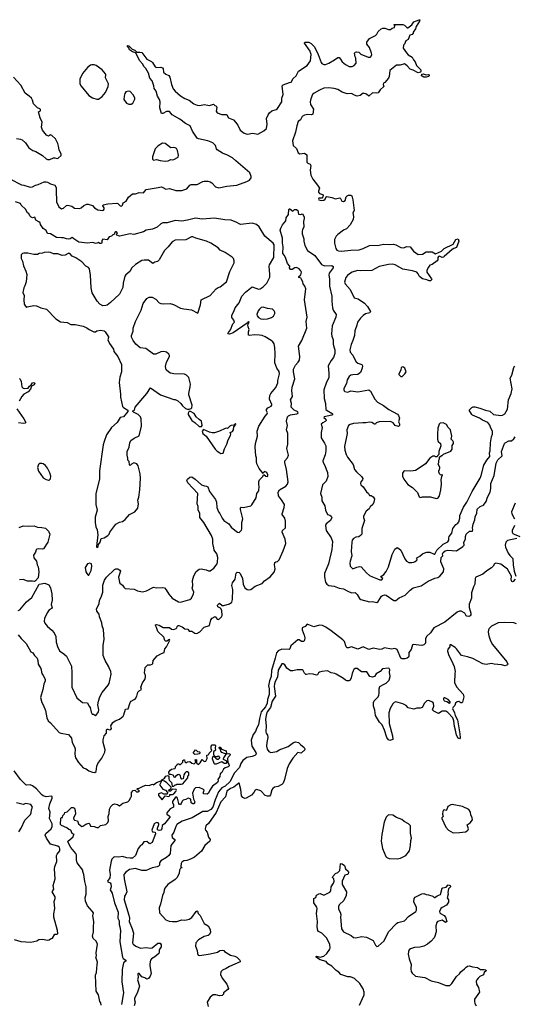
# Model space of a CAD drawing. Extents: x 2220520 to 2384350, y 721165 to 893491.
# Tile 266 of 315: x 2311589 to 2318411, y 828785 to 842357. Entities that reach past the tile are written whole.
import ezdxf

# ---------------------------------------------------------------- set-up
doc = ezdxf.new("R2010")
doc.units = 0

msp = doc.modelspace()

# ---------------------------------------------------------------- linework, layer by layer
at = {"layer": '0CON20XD'}
for points in [[(2311455, 840162), (2311615, 840079), (2311645, 840078), (2311735, 840049), (2311765, 840053), (2311805, 840078), (2311845, 840087), (2311925, 840120), (2311955, 840123), (2311975, 840119), (2312014, 840094), (2312075, 840074), (2312094, 840045), (2312094, 840005), (2312095, 839845), (2312129, 839779), (2312165, 839751), (2312193, 839757), (2312234, 839795), (2312255, 839802), (2312307, 839787), (2312345, 839759), (2312414, 839754), (2312435, 839762), (2312475, 839796), (2312515, 839814), (2312535, 839816), (2312595, 839798), (2312622, 839765), (2312665, 839735), (2312733, 839727), (2312747, 839733), (2312755, 839745), (2312752, 839762), (2312735, 839790), (2312740, 839805), (2312805, 839821), (2312928, 839828), (2312945, 839824), (2312975, 839792), (2312995, 839788), (2313005, 839800), (2313015, 839834), (2313056, 839855), (2313091, 839909), (2313145, 839956), (2313185, 839957), (2313235, 839973), (2313295, 839972), (2313335, 840016), (2313497, 840045), (2313545, 840052), (2313565, 840046), (2313605, 840019), (2313655, 840031), (2313745, 840004), (2313825, 840001), (2313895, 840025), (2313935, 840074), (2313953, 840087), (2314035, 840087), (2314115, 840125), (2314135, 840130), (2314185, 840132), (2314215, 840122), (2314238, 840108), (2314289, 840055), (2314335, 840038), (2314445, 840064), (2314585, 840078), (2314724, 840126), (2314758, 840145), (2314780, 840175), (2314783, 840197), (2314765, 840247), (2314570, 840410), (2314526, 840455), (2314446, 840496), (2314418, 840505), (2314385, 840517), (2314315, 840561), (2314305, 840575), (2314291, 840625), (2314255, 840659), (2314185, 840686), (2314055, 840713), (2314035, 840724), (2313971, 840821), (2313939, 840895), (2313875, 840927), (2313798, 840988), (2313694, 841045), (2313655, 841093), (2313615, 841092), (2313565, 841062), (2313544, 841064), (2313522, 841142), (2313526, 841224), (2313518, 841255), (2313492, 841302), (2313471, 841371), (2313445, 841410), (2313441, 841445), (2313416, 841515), (2313383, 841553), (2313365, 841620), (2313328, 841682), (2313305, 841707), (2313285, 841747), (2313240, 841795), (2313190, 841900), (2313144, 841914), (2313105, 841942), (2313095, 841970), (2313072, 841995), (2313075, 842000), (2313095, 841997), (2313141, 841951), (2313175, 841937), (2313205, 841910), (2313245, 841911), (2313272, 841905), (2313342, 841815), (2313405, 841782), (2313422, 841765), (2313458, 841705), (2313475, 841698), (2313535, 841702), (2313560, 841695), (2313569, 841679), (2313573, 841633), (2313605, 841606), (2313645, 841586), (2313661, 841565), (2313681, 841465), (2313706, 841405), (2313732, 841372), (2313805, 841309), (2313865, 841271), (2313925, 841248), (2313989, 841199), (2314035, 841177), (2314075, 841174), (2314135, 841188), (2314185, 841178), (2314205, 841176), (2314263, 841193), (2314280, 841175), (2314299, 841169), (2314307, 841145), (2314298, 841095), (2314311, 841071), (2314375, 841049), (2314435, 841049), (2314444, 841044), (2314471, 841005), (2314536, 840976), (2314565, 840946), (2314598, 840905), (2314630, 840835), (2314685, 840791), (2314725, 840780), (2314805, 840791), (2314875, 840780), (2314955, 840824), (2314993, 840857), (2315002, 840915), (2314994, 840995), (2315015, 841044), (2315035, 841074), (2315065, 841102), (2315125, 841118), (2315145, 841132), (2315206, 841224), (2315206, 841275), (2315221, 841325), (2315207, 841445), (2315223, 841457), (2315311, 841489), (2315332, 841498), (2315363, 841547), (2315403, 841585), (2315435, 841648), (2315555, 841724), (2315599, 841791), (2315608, 841875), (2315601, 841905), (2315594, 841925), (2315518, 842035), (2315524, 842046), (2315575, 842046), (2315607, 842027), (2315653, 841985), (2315704, 841875), (2315746, 841765), (2315755, 841752), (2315785, 841738), (2315805, 841738), (2315852, 841758), (2315933, 841805), (2315975, 841836), (2315995, 841837), (2316016, 841815), (2316037, 841775), (2316081, 841741), (2316135, 841711), (2316175, 841710), (2316204, 841726), (2316230, 841760), (2316226, 841825), (2316217, 841847), (2316206, 841895), (2316219, 841911), (2316235, 841916), (2316265, 841911), (2316295, 841881), (2316395, 841842), (2316421, 841839), (2316434, 841846), (2316444, 841875), (2316442, 841895), (2316413, 841973), (2316375, 842020), (2316377, 842045), (2316415, 842100), (2316495, 842138), (2316513, 842157), (2316534, 842196), (2316575, 842232), (2316598, 842242), (2316625, 842242), (2316674, 842224), (2316705, 842223), (2316728, 842242), (2316760, 842250), (2316762, 842272), (2316750, 842285), (2316755, 842290), (2316875, 842289), (2316895, 842280), (2316933, 842243), (2316943, 842243), (2316996, 842284), (2317025, 842326), (2317097, 842357), (2317110, 842355), (2317103, 842335), (2317058, 842265), (2317048, 842232), (2317018, 842185), (2317017, 842173), (2317000, 842155), (2316972, 842145), (2316948, 842085), (2316914, 842066), (2316895, 842020), (2316883, 842007), (2316878, 841965), (2316925, 841898)], [(2316925, 841898), (2316945, 841873), (2317001, 841841), (2317019, 841805), (2317044, 841775), (2317063, 841725), (2317120, 841665), (2317123, 841647), (2317116, 841634), (2317085, 841624), (2317015, 841663), (2316975, 841673), (2316935, 841723), (2316895, 841747), (2316835, 841732), (2316785, 841732), (2316692, 841658), (2316687, 841575), (2316678, 841552), (2316625, 841492), (2316607, 841483), (2316600, 841465), (2316612, 841435), (2316562, 841388), (2316532, 841348), (2316515, 841342), (2316455, 841350), (2316405, 841303), (2316371, 841331), (2316325, 841344), (2316285, 841314), (2316245, 841302), (2316205, 841316), (2316165, 841340), (2316105, 841334), (2316035, 841356), (2315975, 841397), (2315925, 841410), (2315855, 841418), (2315786, 841414), (2315725, 841387), (2315651, 841345), (2315628, 841325), (2315605, 841265), (2315597, 841225), (2315599, 841189), (2315643, 841125), (2315634, 841055), (2315615, 841047), (2315565, 841052), (2315515, 841043), (2315487, 841023), (2315462, 840978), (2315432, 840955), (2315412, 840895), (2315395, 840805), (2315351, 840685), (2315362, 840625), (2315405, 840583), (2315432, 840522), (2315455, 840510), (2315515, 840517), (2315548, 840495), (2315550, 840395), (2315565, 840378), (2315594, 840364), (2315604, 840345), (2315596, 840285), (2315604, 840215), (2315630, 840160), (2315698, 840078), (2315722, 840035), (2315710, 839995), (2315712, 839978), (2315725, 839961), (2315766, 839946), (2315773, 839935), (2315771, 839915), (2315755, 839896), (2315713, 839895), (2315710, 839885), (2315717, 839875), (2315745, 839864), (2315785, 839868), (2315802, 839885), (2315814, 839916), (2315825, 839920), (2315895, 839906), (2315945, 839887), (2316005, 839901), (2316015, 839893), (2316034, 839854), (2316055, 839849), (2316076, 839865), (2316090, 839915), (2316105, 839930), (2316125, 839939), (2316155, 839937), (2316168, 839928), (2316186, 839875), (2316201, 839725), (2316186, 839694), (2316194, 839645), (2316189, 839605), (2316145, 839528), (2316095, 839472), (2316056, 839454), (2315975, 839397), (2315953, 839375), (2315929, 839325), (2315930, 839275), (2315951, 839201), (2315965, 839182), (2315985, 839172), (2316026, 839166), (2316155, 839182), (2316273, 839187), (2316325, 839202), (2316415, 839243), (2316545, 839251), (2316606, 839264), (2316695, 839258), (2316745, 839262), (2316775, 839254), (2316845, 839218), (2316885, 839214), (2316925, 839229), (2316975, 839226), (2317019, 839165), (2317085, 839119), (2317145, 839124), (2317195, 839156), (2317215, 839159), (2317279, 839159), (2317325, 839130), (2317407, 839165), (2317445, 839204), (2317566, 839264), (2317604, 839326), (2317635, 839338), (2317646, 839305), (2317612, 839215), (2317578, 839205), (2317555, 839190), (2317445, 839092), (2317435, 839084), (2317415, 839080), (2317377, 839097), (2317365, 839094), (2317355, 839078), (2317356, 839045), (2317349, 839031), (2317277, 838983), (2317248, 838972), (2317226, 838945), (2317206, 838904), (2317204, 838875), (2317271, 838785), (2317273, 838775), (2317255, 838759), (2317235, 838758), (2317205, 838771), (2317145, 838784), (2317104, 838815), (2317086, 838856), (2317065, 838876), (2317005, 838894), (2316875, 838919), (2316768, 838978), (2316737, 838987), (2316675, 838984), (2316545, 838955), (2316445, 838902), (2316295, 838896), (2316248, 838902), (2316175, 838878), (2316137, 838853), (2316109, 838831), (2316089, 838805), (2316070, 838740), (2316076, 838715), (2316148, 838638), (2316204, 838525), (2316258, 838508), (2316345, 838450), (2316386, 838406), (2316426, 838334), (2316420, 838315), (2316358, 838302), (2316325, 838279), (2316291, 838245), (2316250, 838190), (2316240, 838145), (2316211, 838069), (2316206, 838005), (2316186, 837935), (2316160, 837880), (2316142, 837805), (2316145, 837775), (2316186, 837735), (2316200, 837690), (2316232, 837642), (2316255, 837622), (2316306, 837606), (2316318, 837585), (2316314, 837555), (2316288, 837495), (2316252, 837465), (2316184, 837464), (2316155, 837456), (2316135, 837439), (2316105, 837395), (2316096, 837344), (2316060, 837275), (2316058, 837255), (2316065, 837240), (2316075, 837232), (2316115, 837221), (2316155, 837240), (2316255, 837229), (2316405, 837254), (2316428, 837238), (2316486, 837125), (2316525, 837083), (2316605, 837038), (2316682, 836982), (2316798, 836918), (2316812, 836902), (2316826, 836864), (2316813, 836815), (2316827, 836785), (2316828, 836765), (2316812, 836748), (2316770, 836765), (2316742, 836802), (2316705, 836818), (2316545, 836816), (2316505, 836798), (2316496, 836784), (2316485, 836780), (2316444, 836804), (2316415, 836810), (2316365, 836799), (2316320, 836800), (2316195, 836790), (2316145, 836777), (2316126, 836764), (2316102, 836705), (2316106, 836655), (2316070, 836475), (2316074, 836425), (2316094, 836364), (2316109, 836329), (2316188, 836228), (2316206, 836156), (2316234, 836124), (2316305, 836061), (2316324, 836035), (2316319, 836015), (2316295, 835985), (2316289, 835965), (2316292, 835945), (2316325, 835919), (2316371, 835851), (2316402, 835825), (2316415, 835800), (2316435, 835798), (2316465, 835778), (2316482, 835752), (2316474, 835705), (2316459, 835675), (2316425, 835643), (2316407, 835613), (2316366, 835584), (2316330, 835515), (2316329, 835495), (2316346, 835455), (2316309, 835345), (2316307, 835293), (2316307, 835265), (2316291, 835245), (2316265, 835228), (2316225, 835223), (2316192, 835205), (2316177, 835185), (2316169, 835155), (2316163, 835025), (2316172, 834965), (2316147, 834895), (2316143, 834865), (2316147, 834825), (2316185, 834788), (2316237, 834813), (2316275, 834820), (2316300, 834815), (2316372, 834735), (2316415, 834698), (2316455, 834677), (2316525, 834652), (2316554, 834635), (2316583, 834635), (2316596, 834655), (2316572, 834675), (2316577, 834685), (2316612, 834708), (2316645, 834752), (2316675, 834817), (2316726, 834984), (2316765, 835061), (2316795, 835082), (2316820, 835070), (2316845, 835044), (2316903, 834925), (2316925, 834894), (2316955, 834874), (2316996, 834874), (2317025, 834878), (2317045, 834888), (2317068, 834905), (2317070, 834915), (2317062, 834925), (2317074, 834945), (2317107, 834963), (2317144, 834995), (2317175, 835009), (2317205, 835017), (2317245, 835017), (2317305, 834989), (2317315, 834992), (2317344, 835046), (2317431, 835129), (2317495, 835162), (2317506, 835185), (2317506, 835215), (2317514, 835235), (2317551, 835279), (2317561, 835345), (2317605, 835399), (2317633, 835417), (2317646, 835434), (2317659, 835485), (2317660, 835525), (2317711, 835639), (2317755, 835705), (2317830, 835855), (2317941, 836039), (2317955, 836075), (2317991, 836215), (2318031, 836285), (2318073, 836335), (2318070, 836385), (2318077, 836413), (2318082, 836525), (2318095, 836605), (2318110, 836645), (2318112, 836685), (2318087, 836727), (2318075, 836769), (2318046, 836806), (2317973, 836835), (2317931, 836865), (2317836, 836905), (2317824, 836915), (2317787, 836975), (2317825, 837013), (2317845, 837022), (2317865, 837022), (2317935, 837004), (2318015, 836973), (2318072, 836962), (2318125, 836916), (2318225, 836902), (2318248, 836905), (2318281, 836925), (2318315, 836990), (2318332, 837115), (2318366, 837205), (2318382, 837268), (2318356, 837415), (2318378, 837455), (2318406, 837564), (2318418, 837582)], [(2312655, 841261), (2312675, 841263), (2312725, 841299), (2312774, 841355), (2312811, 841435), (2312814, 841475), (2312773, 841555), (2312777, 841595), (2312771, 841611), (2312726, 841665), (2312645, 841726), (2312615, 841736), (2312584, 841736), (2312565, 841730), (2312524, 841696), (2312454, 841616), (2312420, 841535), (2312417, 841475), (2312435, 841440), (2312545, 841312), (2312595, 841278), (2312655, 841261)], [(2317195, 841564), (2317165, 841564), (2317138, 841578), (2317130, 841585), (2317134, 841606), (2317155, 841612), (2317195, 841597), (2317225, 841602), (2317235, 841598), (2317237, 841585), (2317228, 841575), (2317195, 841564)], [(2311975, 840430), (2312005, 840432), (2312057, 840453), (2312075, 840453), (2312105, 840442), (2312122, 840448), (2312160, 840485), (2312160, 840505), (2312133, 840565), (2312126, 840616), (2312115, 840650), (2312083, 840713), (2312032, 840762), (2312015, 840768), (2311985, 840752), (2311960, 840765), (2311903, 840833), (2311892, 840875), (2311898, 840945), (2311872, 841005), (2311850, 841085), (2311878, 841102), (2311878, 841118), (2311868, 841128), (2311835, 841140), (2311778, 841195), (2311765, 841250), (2311750, 841275), (2311721, 841305), (2311666, 841346), (2311605, 841456), (2311505, 841564)], [(2313095, 841191), (2313125, 841193), (2313148, 841205), (2313175, 841262), (2313175, 841280), (2313155, 841323), (2313112, 841365), (2313085, 841373), (2313055, 841362), (2313039, 841341), (2313028, 841305), (2313027, 841255), (2313060, 841205), (2313095, 841191)], [(2311545, 840720), (2311602, 840712), (2311623, 840703), (2311670, 840660), (2311715, 840593), (2311772, 840555), (2311811, 840541), (2311905, 840487), (2311955, 840440), (2311975, 840430)], [(2313595, 840409), (2313635, 840413), (2313672, 840428), (2313695, 840426), (2313715, 840432), (2313775, 840463), (2313781, 840491), (2313764, 840555), (2313750, 840580), (2313735, 840592), (2313715, 840596), (2313675, 840592), (2313595, 840651), (2313560, 840655), (2313500, 840620), (2313457, 840575), (2313422, 840465), (2313422, 840435), (2313435, 840423), (2313475, 840431), (2313525, 840414), (2313595, 840409)], [(2314846, 836345), (2314836, 836465), (2314842, 836515), (2314871, 836615), (2314866, 836685), (2314872, 836715), (2314886, 836755), (2314975, 836894), (2315001, 836925), (2315006, 836936), (2314994, 836965), (2314994, 836986), (2315012, 837005), (2315059, 837031), (2315067, 837043), (2315067, 837055), (2315036, 837125), (2315038, 837175), (2315051, 837205), (2315122, 837288), (2315148, 837352), (2315149, 837385), (2315173, 837475), (2315170, 837510), (2315136, 837555), (2315108, 837625), (2315112, 837755), (2315107, 837837), (2315097, 837887), (2315081, 837915), (2315059, 837935), (2314975, 837985), (2314933, 838003), (2314895, 838009), (2314825, 838012), (2314764, 838004), (2314747, 838007), (2314743, 838055), (2314752, 838085), (2314739, 838125), (2314737, 838153), (2314756, 838186), (2314745, 838198), (2314728, 838172), (2314535, 838041), (2314485, 838021), (2314460, 838025), (2314467, 838045), (2314497, 838083), (2314530, 838165), (2314552, 838188), (2314542, 838215), (2314515, 838250), (2314517, 838285), (2314544, 838335), (2314561, 838385), (2314614, 838456), (2314652, 838548), (2314705, 838602), (2314795, 838676), (2314885, 838644), (2314904, 838646), (2314945, 838673), (2314996, 838724), (2315037, 838807), (2315041, 838845), (2315030, 838960), (2315034, 838976), (2315095, 839078), (2315098, 839255), (2315086, 839276), (2314970, 839375), (2314892, 839502), (2314855, 839533), (2314795, 839553), (2314635, 839535), (2314615, 839541), (2314585, 839563), (2314505, 839594), (2314419, 839599), (2314275, 839620), (2314105, 839608), (2314015, 839623), (2313905, 839592), (2313825, 839580), (2313735, 839587), (2313625, 839557), (2313564, 839556), (2313536, 839544), (2313485, 839498), (2313422, 839468), (2313335, 839457), (2313295, 839432), (2313165, 839395), (2313114, 839404), (2312965, 839373), (2312930, 839385), (2312920, 839395), (2312936, 839415), (2312925, 839434), (2312915, 839435), (2312903, 839425), (2312892, 839398), (2312875, 839391), (2312856, 839374), (2312824, 839365), (2312795, 839323), (2312735, 839330), (2312720, 839315), (2312722, 839285), (2312716, 839274), (2312705, 839270), (2312695, 839270), (2312675, 839288), (2312645, 839272), (2312595, 839286), (2312525, 839278), (2312405, 839289), (2312337, 839337), (2312315, 839354), (2312285, 839335), (2312265, 839332), (2312233, 839335), (2312195, 839352), (2312165, 839349), (2312095, 839357), (2312015, 839406), (2311975, 839411), (2311953, 839453), (2311915, 839477), (2311878, 839535), (2311872, 839555), (2311855, 839572), (2311814, 839595), (2311800, 839635), (2311765, 839627), (2311748, 839635), (2311728, 839655), (2311716, 839686), (2311697, 839697), (2311670, 839745), (2311610, 839800), (2311600, 839825), (2311530, 839845)], [(2311569, 833879), (2311608, 833828), (2311680, 833760), (2311744, 833645), (2311770, 833630), (2311793, 833593), (2311828, 833555), (2311840, 833525), (2311846, 833475), (2311882, 833415), (2311893, 833343), (2311915, 833317), (2311941, 833265), (2311942, 833245), (2311923, 833197), (2311909, 833125), (2311876, 833015), (2311896, 832945), (2311912, 832915), (2311945, 832835), (2311963, 832733), (2311983, 832693), (2312015, 832665), (2312135, 832531), (2312155, 832522), (2312262, 832505), (2312304, 832455), (2312312, 832395), (2312345, 832336), (2312355, 832305), (2312349, 832235), (2312357, 832185), (2312400, 832120), (2312466, 832045), (2312505, 832032), (2312545, 832004), (2312595, 831987), (2312625, 831982), (2312642, 831995), (2312655, 832070), (2312667, 832103), (2312723, 832177), (2312765, 832260), (2312770, 832295), (2312742, 832395), (2312742, 832429), (2312754, 832485), (2312787, 832525), (2312786, 832564), (2312792, 832578), (2312805, 832580), (2312830, 832570), (2312846, 832574), (2312854, 832585), (2312847, 832625), (2312875, 832668), (2312905, 832694), (2312965, 832717), (2313015, 832758), (2313027, 832775), (2313047, 832853), (2313085, 832860), (2313113, 832947), (2313128, 832965), (2313170, 832985), (2313185, 833000), (2313203, 833035), (2313220, 833090), (2313235, 833107), (2313267, 833123), (2313262, 833155), (2313283, 833215), (2313316, 833264), (2313326, 833294), (2313326, 833316), (2313310, 833355), (2313322, 833428), (2313355, 833466), (2313395, 833466), (2313417, 833473), (2313426, 833485), (2313428, 833525), (2313485, 833588), (2313545, 833623), (2313580, 833635), (2313593, 833687), (2313616, 833714), (2313662, 833805), (2313655, 833812), (2313620, 833790), (2313600, 833790), (2313590, 833800), (2313575, 833846), (2313494, 833925), (2313477, 833977), (2313461, 834005), (2313463, 834017), (2313475, 834020), (2313515, 834012), (2313569, 833979), (2313655, 833978), (2313685, 833958), (2313705, 833952), (2313725, 833954), (2313748, 833965), (2313758, 833975), (2313762, 833995), (2313775, 834007), (2313785, 834007), (2313828, 833988), (2313865, 833962), (2313906, 833956), (2313925, 833928), (2313965, 833927), (2314005, 833900), (2314034, 833896), (2314075, 833918), (2314134, 833986), (2314205, 834008), (2314227, 834085), (2314245, 834110), (2314285, 834130), (2314315, 834092), (2314325, 834088), (2314345, 834100), (2314372, 834125), (2314380, 834145), (2314379, 834215), (2314357, 834247), (2314322, 834265), (2314318, 834285), (2314345, 834313), (2314384, 834284), (2314404, 834284), (2314485, 834304), (2314515, 834327), (2314526, 834365), (2314527, 834505), (2314516, 834556), (2314522, 834595), (2314563, 834645), (2314575, 834727), (2314590, 834740), (2314615, 834736), (2314629, 834725), (2314661, 834655), (2314673, 834575), (2314696, 834526), (2314725, 834504), (2314745, 834498), (2314775, 834501), (2314835, 834548), (2314935, 834584), (2314967, 834623), (2315043, 834677), (2315098, 834742), (2315112, 834788), (2315102, 834845), (2315107, 834873), (2315122, 834885), (2315145, 834889), (2315168, 834912), (2315225, 835035), (2315260, 835135), (2315252, 835195), (2315211, 835295), (2315216, 835315), (2315257, 835355), (2315257, 835445), (2315245, 835485), (2315211, 835535), (2315210, 835545), (2315238, 835632), (2315240, 835675), (2315201, 835741), (2315159, 835795), (2315152, 835845), (2315171, 835875), (2315261, 835929), (2315281, 835955), (2315290, 835985), (2315267, 836157), (2315246, 836255), (2315248, 836275), (2315282, 836318), (2315296, 836355), (2315274, 836445), (2315289, 836505), (2315289, 836605), (2315286, 836655), (2315269, 836705), (2315282, 836765), (2315267, 836825), (2315285, 836884), (2315295, 836898), (2315325, 836910), (2315412, 836925), (2315432, 836935), (2315425, 836950), (2315377, 836977), (2315344, 837005), (2315334, 837015), (2315339, 837065), (2315326, 837115), (2315353, 837165), (2315344, 837244), (2315348, 837292), (2315383, 837407), (2315364, 837505), (2315365, 837538), (2315391, 837595), (2315432, 837635), (2315450, 837665), (2315455, 837715), (2315434, 837855), (2315480, 837935), (2315550, 838105), (2315542, 838195), (2315556, 838255), (2315515, 838495), (2315535, 838645), (2315520, 838685), (2315500, 838715), (2315496, 838746), (2315477, 838775), (2315472, 838792), (2315440, 838805), (2315437, 838815), (2315468, 838842), (2315476, 838875), (2315468, 838895), (2315443, 838925), (2315405, 838941), (2315384, 838936), (2315345, 838912), (2315322, 838915), (2315309, 838935), (2315315, 838960), (2315281, 838995), (2315260, 839065), (2315242, 839105), (2315219, 839135), (2315225, 839225), (2315215, 839280), (2315213, 839345), (2315183, 839455), (2315191, 839485), (2315215, 839531), (2315260, 839585), (2315263, 839625), (2315297, 839673), (2315301, 839739), (2315305, 839748), (2315315, 839751), (2315355, 839720), (2315378, 839742), (2315405, 839742), (2315424, 839725), (2315435, 839678), (2315465, 839672), (2315485, 839682), (2315492, 839675), (2315513, 839633), (2315514, 839616), (2315504, 839575), (2315510, 839495), (2315490, 839465), (2315487, 839437), (2315484, 839405), (2315508, 839335), (2315508, 839305), (2315522, 839245), (2315559, 839175), (2315662, 839105), (2315751, 838981), (2315795, 838964), (2315895, 838968), (2315913, 838955), (2315913, 838935), (2315859, 838861), (2315852, 838835), (2315861, 838785), (2315860, 838685), (2315896, 838544), (2315894, 838475), (2315903, 838385), (2315914, 838354), (2315954, 838294), (2315950, 838255), (2315901, 838135), (2315889, 838025), (2315892, 837995), (2315911, 837945), (2315911, 837885), (2315926, 837834)], [(2312655, 835080), (2312670, 835095), (2312678, 835122), (2312699, 835155), (2312713, 835205), (2312755, 835217), (2312805, 835247), (2312822, 835265), (2312832, 835295), (2312915, 835402), (2312965, 835432), (2313005, 835440), (2313045, 835467), (2313105, 835537), (2313175, 835572), (2313220, 835625), (2313229, 835685), (2313218, 835735), (2313233, 835777), (2313244, 835875), (2313254, 836036), (2313249, 836095), (2313225, 836208), (2313205, 836236), (2313165, 836250), (2313131, 836229), (2313115, 836212), (2313102, 836222), (2313098, 836265), (2313082, 836285), (2313082, 836315), (2313071, 836355), (2313071, 836405), (2313098, 836465), (2313108, 836525), (2313122, 836555), (2313170, 836590), (2313235, 836623), (2313268, 836755), (2313266, 836855), (2313255, 836882), (2313222, 836915), (2313160, 836945), (2313150, 836955), (2313150, 836965), (2313173, 836977), (2313184, 837016), (2313343, 837205), (2313395, 837282), (2313530, 837185), (2313715, 837123), (2313735, 837122), (2313770, 837105), (2313813, 837065), (2313834, 837034), (2313875, 837000), (2313905, 836987), (2313925, 836987), (2313954, 836996), (2313965, 837008), (2313966, 837045), (2313921, 837185), (2313920, 837205), (2313942, 837295), (2313943, 837335), (2313920, 837425), (2313888, 837458), (2313860, 837470), (2313715, 837474), (2313669, 837485), (2313645, 837498), (2313611, 837531), (2313599, 837575), (2313612, 837635), (2313654, 837715), (2313655, 837730), (2313648, 837745), (2313615, 837772), (2313575, 837784), (2313535, 837777), (2313465, 837746), (2313435, 837746), (2313328, 837825), (2313252, 837835), (2313193, 837883), (2313154, 837935), (2313133, 837983), (2313130, 838005), (2313152, 838065), (2313154, 838105), (2313186, 838195), (2313266, 838354), (2313292, 838445), (2313342, 838515), (2313375, 838532), (2313415, 838532), (2313465, 838503), (2313515, 838456), (2313535, 838446), (2313575, 838441), (2313665, 838447), (2313712, 838432), (2313805, 838382), (2313855, 838370), (2313957, 838357), (2314045, 838312), (2314085, 838428), (2314094, 838496), (2314215, 838557), (2314298, 838645), (2314325, 838665), (2314355, 838676), (2314443, 838745), (2314486, 838885), (2314548, 839005), (2314548, 839035), (2314538, 839065), (2314520, 839085), (2314425, 839148), (2314355, 839182), (2314325, 839212), (2314225, 839277), (2314164, 839304), (2314020, 839345), (2313976, 839366), (2313958, 839365), (2313879, 839321), (2313734, 839316), (2313693, 839297), (2313636, 839225), (2313588, 839175), (2313511, 839045), (2313488, 839022), (2313455, 839014), (2313425, 838996), (2313365, 839041), (2313306, 839044), (2313274, 839036), (2313185, 838982), (2313135, 838938), (2313106, 838884), (2313055, 838842), (2313040, 838820), (2313017, 838725), (2313011, 838665), (2312967, 838573), (2312843, 838457), (2312796, 838424), (2312775, 838416), (2312735, 838412), (2312695, 838436), (2312657, 838477), (2312591, 838591), (2312575, 838660), (2312568, 838835), (2312554, 838924), (2312540, 838940), (2312501, 838961), (2312445, 839020), (2312364, 839074), (2312315, 839098), (2312282, 839132), (2312256, 839136), (2312215, 839111), (2312176, 839106), (2312115, 839130), (2312055, 839130), (2312015, 839148), (2311985, 839152), (2311925, 839148), (2311905, 839138), (2311858, 839132), (2311835, 839122), (2311785, 839122), (2311703, 839137), (2311645, 839140), (2311630, 839135), (2311610, 839115), (2311610, 839065), (2311627, 839027), (2311643, 838965), (2311675, 838892), (2311687, 838845), (2311680, 838745), (2311662, 838688), (2311645, 838659), (2311631, 838595), (2311652, 838555), (2311648, 838495), (2311653, 838435), (2311667, 838407), (2311685, 838390), (2311693, 838397), (2311782, 838418), (2311820, 838415), (2311880, 838385), (2311958, 838365), (2312086, 838236), (2312154, 838194), (2312245, 838181), (2312295, 838157), (2312355, 838156), (2312465, 838131), (2312515, 838110), (2312546, 838086), (2312614, 838054), (2312635, 838053), (2312655, 838067), (2312705, 838078), (2312755, 838068), (2312766, 838056), (2312813, 837985), (2312816, 837975), (2312807, 837945), (2312826, 837895), (2312881, 837815), (2312886, 837785), (2312943, 837713), (2312992, 837602), (2312992, 837505), (2312971, 837429), (2312962, 837355), (2312980, 837195), (2312979, 837155), (2313008, 837025), (2313020, 837010), (2313080, 836975), (2313080, 836955), (2313022, 836885), (2312977, 836873), (2312934, 836805), (2312856, 836734), (2312786, 836635), (2312752, 836545), (2312740, 836495), (2312688, 836138), (2312689, 836025), (2312638, 835825), (2312638, 835675), (2312660, 835595), (2312631, 835501), (2312630, 835425), (2312641, 835365), (2312659, 835325), (2312667, 835255), (2312650, 835095), (2312655, 835080)], [(2314945, 838228), (2315005, 838233), (2315060, 838250), (2315088, 838272), (2315106, 838305), (2315107, 838325), (2315099, 838345), (2315075, 838369), (2315006, 838376), (2314945, 838396), (2314920, 838390), (2314895, 838368), (2314878, 838342), (2314862, 838295), (2314866, 838275), (2314882, 838252), (2314914, 838234), (2314945, 838228)], [(2315926, 837834), (2315934, 837805), (2315934, 837755), (2315917, 837703), (2315885, 837660), (2315843, 837585), (2315853, 837485), (2315851, 837425), (2315815, 837345), (2315785, 837255), (2315789, 837135), (2315809, 837065), (2315810, 836985), (2315828, 836968), (2315910, 836925), (2315895, 836906), (2315787, 836883), (2315782, 836875), (2315810, 836850), (2315817, 836833), (2315803, 836817), (2315768, 836802), (2315746, 836784), (2315761, 836735), (2315749, 836665), (2315746, 836595), (2315795, 836521), (2315811, 836485), (2315810, 836415), (2315801, 836359), (2315769, 836275), (2315773, 836255), (2315795, 836221), (2315835, 836115), (2315840, 836060), (2315815, 835995), (2315764, 835946), (2315739, 835825), (2315756, 835775), (2315757, 835725), (2315800, 835655), (2315806, 835595), (2315836, 835536), (2315866, 835526), (2315883, 835513), (2315892, 835495), (2315877, 835455), (2315814, 835406), (2315806, 835385), (2315816, 835316), (2315886, 835215), (2315902, 835165), (2315892, 835055), (2315849, 834855), (2315793, 834725), (2315794, 834676), (2315806, 834606), (2315825, 834575), (2315855, 834559), (2315925, 834550), (2315995, 834521), (2316055, 834514), (2316115, 834478), (2316165, 834459), (2316215, 834461), (2316244, 834435), (2316275, 834377), (2316295, 834364), (2316415, 834331), (2316455, 834336), (2316514, 834324), (2316535, 834338), (2316580, 834410), (2316595, 834422), (2316625, 834431), (2316645, 834427), (2316750, 834350), (2316775, 834353), (2316825, 834390), (2316907, 834423), (2316975, 834495), (2317015, 834524), (2317125, 834554), (2317222, 834618), (2317315, 834657), (2317355, 834668), (2317383, 834687), (2317435, 834746), (2317437, 834787), (2317397, 834885), (2317401, 834945), (2317423, 834967), (2317422, 834995), (2317431, 835015), (2317458, 835035), (2317495, 835045), (2317615, 835037), (2317703, 835095), (2317718, 835115), (2317715, 835155), (2317740, 835195), (2317737, 835235), (2317747, 835265), (2317795, 835306), (2317836, 835305), (2317841, 835325), (2317833, 835355), (2317842, 835405), (2317865, 835465), (2317870, 835505), (2317896, 835554), (2317900, 835610), (2317942, 835645), (2317985, 835664), (2318023, 835717), (2318041, 835775), (2318078, 835845), (2318089, 835895), (2318088, 835928), (2318085, 835965), (2318131, 836075), (2318160, 836245), (2318185, 836290), (2318244, 836345), (2318235, 836405), (2318274, 836516), (2318285, 836526), (2318335, 836550), (2318370, 836550), (2318405, 836578), (2318423, 836605)], [(2316865, 837440), (2316900, 837475), (2316918, 837505), (2316900, 837555), (2316875, 837572), (2316850, 837565), (2316848, 837525), (2316818, 837475), (2316820, 837465), (2316845, 837440), (2316865, 837440)], [(2311585, 837412), (2311595, 837402), (2311608, 837368), (2311618, 837295), (2311635, 837278), (2311655, 837272), (2311705, 837279), (2311725, 837307), (2311747, 837323), (2311765, 837352), (2311785, 837357), (2311797, 837345), (2311787, 837325), (2311754, 837306), (2311736, 837265), (2311705, 837226), (2311645, 837194), (2311618, 837165), (2311581, 837099)], [(2311551, 836995), (2311647, 836855), (2311673, 836805), (2311665, 836797), (2311643, 836793), (2311575, 836802)], [(2314095, 836750), (2314108, 836765), (2314098, 836825), (2314064, 836844), (2314022, 836885), (2313995, 836927), (2313945, 836958), (2313925, 836960), (2313913, 836935), (2313913, 836915), (2313965, 836833), (2314006, 836806), (2314065, 836752), (2314095, 836750)], [(2314365, 836378), (2314395, 836380), (2314415, 836440), (2314446, 836504), (2314463, 836565), (2314498, 836625), (2314502, 836645), (2314490, 836665), (2314525, 836683), (2314540, 836705), (2314543, 836747), (2314570, 836775), (2314565, 836790), (2314542, 836768), (2314505, 836763), (2314486, 836754), (2314457, 836723), (2314445, 836728), (2314425, 836722), (2314346, 836684), (2314275, 836661), (2314245, 836661), (2314205, 836671), (2314125, 836710), (2314108, 836685), (2314113, 836655), (2314162, 836615), (2314285, 836438), (2314315, 836408), (2314350, 836385), (2314365, 836378)], [(2317335, 835758), (2317355, 835762), (2317363, 835767), (2317378, 835795), (2317397, 835875), (2317407, 835955), (2317400, 836025), (2317408, 836035), (2317410, 836065), (2317420, 836075), (2317415, 836090), (2317405, 836080), (2317392, 836082), (2317380, 836095), (2317370, 836125), (2317370, 836145), (2317377, 836153), (2317382, 836185), (2317360, 836235), (2317370, 836255), (2317370, 836285), (2317380, 836305), (2317380, 836325), (2317405, 836350), (2317415, 836350), (2317433, 836367), (2317535, 836408), (2317553, 836435), (2317553, 836487), (2317572, 836515), (2317572, 836535), (2317565, 836550), (2317540, 836575), (2317550, 836615), (2317529, 836705), (2317500, 836735), (2317477, 836775), (2317428, 836798), (2317388, 836795), (2317376, 836784), (2317356, 836725), (2317350, 836645), (2317353, 836575), (2317362, 836545), (2317394, 836514), (2317396, 836485), (2317372, 836405), (2317370, 836365), (2317350, 836345), (2317348, 836332), (2317325, 836330), (2317315, 836340), (2317285, 836340), (2317245, 836311), (2317185, 836234), (2317128, 836192), (2317046, 836144), (2316985, 836134), (2316895, 836137), (2316885, 836132), (2316868, 836105), (2316870, 836065), (2316886, 836026), (2316941, 835951), (2317005, 835910), (2317075, 835838), (2317101, 835781), (2317115, 835772), (2317145, 835782), (2317165, 835778), (2317255, 835782), (2317335, 835758)], [(2311568, 834215), (2311590, 834225), (2311685, 834335), (2311758, 834395), (2311860, 834575), (2311935, 834592), (2311989, 834569), (2312016, 834525), (2312034, 834444), (2312036, 834355), (2312021, 834295), (2312038, 834252), (2312036, 834244), (2311998, 834222), (2311967, 834183), (2311931, 834105), (2311927, 834065), (2311935, 834041), (2311971, 833995), (2312033, 833943), (2312066, 833905), (2312086, 833855), (2312094, 833776), (2312111, 833719), (2312138, 833658), (2312200, 833615), (2312233, 833583), (2312302, 833445), (2312310, 833355), (2312310, 833155), (2312375, 833012), (2312456, 832946), (2312525, 832943), (2312545, 832898), (2312562, 832875), (2312573, 832813), (2312590, 832785), (2312605, 832783), (2312635, 832767), (2312645, 832769), (2312676, 832815), (2312680, 832845), (2312666, 832914), (2312674, 832965), (2312695, 833025), (2312727, 833083), (2312810, 833185), (2312822, 833208), (2312849, 833335), (2312844, 833375), (2312822, 833422), (2312818, 833438), (2312766, 833526), (2312741, 833595), (2312741, 833735), (2312754, 833815), (2312743, 833953), (2312725, 834000), (2312720, 834045), (2312690, 834125), (2312687, 834165), (2312655, 834205), (2312647, 834235), (2312687, 834305), (2312690, 834355), (2312712, 834398), (2312734, 834465), (2312738, 834565), (2312759, 834631), (2312786, 834675), (2312895, 834778), (2312915, 834788), (2312945, 834786), (2312971, 834771), (2312978, 834755), (2312954, 834674), (2312964, 834605), (2312972, 834592), (2313006, 834565), (2313025, 834533), (2313045, 834518), (2313168, 834508), (2313215, 834484), (2313285, 834469), (2313337, 834485), (2313435, 834533), (2313475, 834526), (2313565, 834531), (2313585, 834524), (2313610, 834500), (2313647, 834437), (2313691, 834385), (2313781, 834331), (2313805, 834329), (2313935, 834363), (2313957, 834383), (2313988, 834445), (2313990, 834465), (2313970, 834520), (2313976, 834555), (2313972, 834628), (2313990, 834690), (2314025, 834753), (2314065, 834781), (2314094, 834786), (2314163, 834773), (2314195, 834760), (2314215, 834760), (2314269, 834795), (2314311, 834855), (2314318, 834882), (2314322, 834945), (2314306, 834995), (2314270, 835045), (2314266, 835075), (2314253, 835135), (2314253, 835195), (2314235, 835245), (2314127, 835427), (2314076, 835496), (2314075, 835555), (2314051, 835595), (2314051, 835645), (2314039, 835685), (2314044, 835825), (2313907, 835975), (2313894, 836005), (2313903, 836025), (2313935, 836052), (2313965, 836054), (2314010, 836025), (2314095, 835944), (2314140, 835930), (2314165, 835929), (2314185, 835918), (2314209, 835855), (2314291, 835745), (2314305, 835705), (2314308, 835635), (2314332, 835572), (2314350, 835550), (2314383, 835485), (2314405, 835456), (2314475, 835408), (2314505, 835364), (2314555, 835319), (2314595, 835292), (2314615, 835289), (2314648, 835322), (2314653, 835337), (2314653, 835427), (2314668, 835475), (2314633, 835605), (2314633, 835627), (2314645, 835636), (2314675, 835633), (2314775, 835657), (2314792, 835668), (2314850, 835765), (2314858, 835825), (2314889, 835865), (2314894, 835925), (2314886, 835946), (2314887, 835993), (2314896, 836014), (2314938, 836055), (2314955, 836090), (2314984, 836064), (2315005, 836062), (2315012, 836068), (2315012, 836085), (2315000, 836115), (2314965, 836128), (2314950, 836115), (2314945, 836100), (2314890, 836170), (2314860, 836235), (2314854, 836266), (2314857, 836317), (2314846, 836345)], [(2311985, 836008), (2311995, 836010), (2312015, 836030), (2312019, 836065), (2312005, 836112), (2311974, 836174), (2311944, 836214), (2311915, 836233), (2311895, 836240), (2311862, 836238), (2311848, 836225), (2311833, 836185), (2311850, 836135), (2311915, 836043), (2311955, 836017), (2311985, 836008)], [(2318421, 835695), (2318370, 835575), (2318375, 835545), (2318412, 835475)], [(2311581, 835359), (2311635, 835379), (2311715, 835374), (2311790, 835380), (2311835, 835364), (2311895, 835359), (2311945, 835347), (2311987, 835305), (2312006, 835265), (2311979, 835155), (2311917, 835065), (2311905, 835058), (2311854, 835064), (2311825, 835059), (2311815, 835050), (2311805, 835017), (2311781, 834975), (2311785, 834938), (2311822, 834892), (2311829, 834845), (2311842, 834815), (2311853, 834745), (2311844, 834666), (2311809, 834621), (2311795, 834612), (2311765, 834619), (2311695, 834619), (2311635, 834639), (2311585, 834638)], [(2318414, 835385), (2318382, 835315), (2318381, 835291), (2318391, 835275), (2318408, 835265), (2318485, 835232)], [(2318445, 835205), (2318315, 835177), (2318296, 835154), (2318286, 835115), (2318290, 835085), (2318326, 835005), (2318350, 834970), (2318392, 834932), (2318394, 834845), (2318411, 834755), (2318434, 834685)], [(2312545, 834700), (2312576, 834764), (2312583, 834825), (2312578, 834855), (2312555, 834868), (2312524, 834856), (2312494, 834805), (2312502, 834745), (2312515, 834722), (2312535, 834702), (2312545, 834700)], [(2318425, 834645), (2318395, 834614), (2318385, 834608), (2318375, 834611), (2318366, 834635), (2318374, 834685), (2318315, 834783), (2318225, 834852), (2318155, 834864), (2318139, 834855), (2318121, 834825), (2318098, 834802), (2318031, 834759), (2317977, 834713), (2317882, 834675), (2317871, 834655), (2317865, 834575), (2317850, 834540), (2317822, 834455), (2317820, 834385), (2317788, 834302), (2317787, 834255), (2317812, 834175), (2317810, 834155), (2317800, 834140), (2317785, 834131), (2317755, 834136), (2317745, 834142), (2317728, 834175), (2317676, 834206), (2317655, 834205), (2317625, 834192), (2317454, 834055), (2317303, 833975), (2317255, 833906), (2317201, 833855), (2317187, 833825), (2317186, 833764), (2317165, 833741), (2317135, 833730), (2317015, 833743), (2317005, 833738), (2316988, 833675), (2316956, 833635), (2316958, 833585), (2316952, 833568), (2316933, 833555), (2316901, 833549), (2316865, 833548), (2316844, 833555), (2316797, 833675), (2316765, 833691), (2316715, 833679), (2316620, 833700), (2316585, 833679), (2316555, 833674), (2316465, 833695), (2316403, 833677), (2316325, 833713), (2316255, 833682), (2316166, 833714), (2316125, 833701), (2316105, 833701), (2316092, 833715), (2316067, 833785), (2316045, 833811), (2315883, 833935), (2315812, 833985), (2315765, 834008), (2315725, 834010), (2315645, 833990), (2315555, 834025), (2315525, 833991), (2315495, 833981), (2315487, 833973), (2315484, 833945), (2315511, 833875), (2315520, 833835), (2315516, 833804), (2315506, 833784), (2315475, 833786), (2315445, 833810), (2315425, 833808), (2315329, 833725), (2315315, 833685), (2315305, 833676), (2315205, 833681), (2315152, 833658), (2315129, 833631), (2315113, 833555), (2315062, 833385), (2315057, 833305), (2315035, 833245), (2315020, 833175), (2315030, 833135), (2315032, 833055), (2315007, 832985), (2315001, 832935), (2314981, 832885), (2314919, 832815), (2314896, 832726), (2314884, 832636), (2314855, 832587), (2314840, 832545), (2314809, 832505), (2314782, 832425), (2314792, 832342), (2314847, 832257), (2314852, 832235), (2314833, 832217), (2314795, 832200), (2314724, 832186), (2314669, 832145), (2314641, 832105), (2314619, 832051), (2314552, 831975), (2314486, 831854), (2314425, 831793), (2314379, 831771), (2314332, 831715), (2314287, 831605), (2314255, 831504), (2314225, 831472), (2314174, 831444), (2314115, 831445), (2313966, 831354), (2313830, 831310), (2313758, 831262), (2313741, 831235), (2313713, 831157), (2313689, 831115), (2313692, 831085), (2313727, 831055), (2313729, 831045), (2313676, 830974), (2313666, 830864), (2313645, 830835), (2313615, 830809), (2313534, 830765), (2313519, 830735), (2313516, 830705), (2313505, 830691), (2313485, 830679), (2313414, 830666), (2313335, 830631), (2313275, 830632), (2313185, 830658), (2313105, 830643), (2313052, 830608), (2313026, 830575), (2313028, 830515), (2313066, 830335), (2313058, 830312), (2313034, 830274), (2313029, 830225), (2313094, 830015), (2313103, 829975), (2313097, 829925), (2313139, 829825), (2313157, 829765), (2313146, 829635), (2313152, 829615), (2313190, 829585), (2313255, 829560), (2313335, 829570), (2313395, 829560), (2313415, 829563), (2313495, 829630), (2313525, 829626), (2313542, 829605), (2313541, 829579), (2313512, 829535), (2313513, 829505), (2313506, 829485), (2313455, 829440), (2313405, 829411), (2313393, 829395), (2313385, 829345), (2313384, 829315), (2313401, 829211), (2313390, 829175), (2313365, 829140), (2313342, 829132), (2313315, 829151), (2313275, 829165), (2313235, 829210), (2313225, 829212), (2313218, 829205), (2313221, 829155), (2313214, 829125), (2313241, 829035), (2313215, 828955), (2313174, 828865), (2313173, 828845), (2313183, 828815), (2313166, 828765)], [(2318439, 834029), (2318405, 834044), (2318275, 834049), (2318190, 834045), (2318095, 833997), (2318066, 833964), (2318057, 833945), (2318052, 833915), (2318058, 833865), (2318084, 833794), (2318111, 833745), (2318306, 833505), (2318323, 833475), (2318318, 833465), (2318285, 833449), (2318235, 833464), (2318133, 833473), (2318095, 833481), (2318025, 833471), (2317975, 833478), (2317841, 833551), (2317766, 833576), (2317682, 833592), (2317615, 833683), (2317595, 833703), (2317535, 833740), (2317522, 833738), (2317520, 833715), (2317495, 833680), (2317488, 833655), (2317507, 833595), (2317546, 833526), (2317581, 833441), (2317597, 833375), (2317590, 833345), (2317585, 833222), (2317615, 833162), (2317705, 833060), (2317717, 833025), (2317698, 832952), (2317685, 832942), (2317675, 832942), (2317645, 832958), (2317622, 832955), (2317598, 832935), (2317591, 832905), (2317567, 832883), (2317558, 832865), (2317588, 832805), (2317595, 832765), (2317628, 832705), (2317660, 832515), (2317662, 832458), (2317654, 832446), (2317635, 832452), (2317615, 832495), (2317602, 832565), (2317584, 832615), (2317578, 832695), (2317565, 832735), (2317496, 832806), (2317465, 832825), (2317415, 832828), (2317365, 832794), (2317300, 832825), (2317284, 832845), (2317299, 832895), (2317298, 832938), (2317285, 832951), (2317227, 832973), (2317205, 832970), (2317172, 832938), (2317142, 832875), (2317114, 832866), (2317065, 832869), (2317025, 832852), (2316945, 832874), (2316920, 832905), (2316875, 832926), (2316775, 832955), (2316753, 832945), (2316734, 832925), (2316700, 832865), (2316682, 832805), (2316686, 832654), (2316733, 832485), (2316734, 832436), (2316695, 832421), (2316675, 832431), (2316654, 832465), (2316622, 832565), (2316587, 832637), (2316553, 832673), (2316498, 832765), (2316489, 832839), (2316471, 832895), (2316469, 832945), (2316480, 832970), (2316533, 833025), (2316543, 833045), (2316548, 833075), (2316545, 833135), (2316557, 833164), (2316605, 833194), (2316645, 833211), (2316685, 833255), (2316701, 833305), (2316688, 833365), (2316693, 833395), (2316686, 833415), (2316672, 833418), (2316595, 833409), (2316562, 833375), (2316508, 833342), (2316484, 833306), (2316455, 833294), (2316420, 833305), (2316378, 833368), (2316305, 833370), (2316245, 833412), (2316215, 833416), (2316198, 833402), (2316187, 833383), (2316173, 833345), (2316163, 833287), (2316145, 833251), (2316127, 833243), (2316103, 833243), (2316082, 833252), (2316056, 833276), (2315956, 833335), (2315934, 833345), (2315883, 833353), (2315835, 833381), (2315757, 833373), (2315725, 833362), (2315712, 833355), (2315697, 833325), (2315685, 833320), (2315635, 833337), (2315585, 833341), (2315545, 833330), (2315535, 833332), (2315518, 833348), (2315500, 833385), (2315485, 833396), (2315415, 833394), (2315355, 833381), (2315325, 833381), (2315275, 833420), (2315245, 833466), (2315225, 833478), (2315205, 833477), (2315155, 833393), (2315146, 833295), (2315111, 833235), (2315102, 833205), (2315100, 833165), (2315116, 833034), (2315073, 832965), (2315047, 832875), (2315004, 832815), (2314989, 832771), (2314979, 832711), (2314988, 832622), (2314983, 832543), (2314989, 832525), (2315009, 832495), (2315013, 832465), (2314997, 832395), (2314993, 832345), (2315003, 832303), (2315025, 832270), (2315055, 832256), (2315135, 832272), (2315166, 832294), (2315293, 832337), (2315365, 832393), (2315395, 832403), (2315436, 832396), (2315462, 832365), (2315513, 832323), (2315524, 832305), (2315521, 832295), (2315478, 832252), (2315465, 832249), (2315424, 832255), (2315355, 832176), (2315305, 832099), (2315277, 832035), (2315241, 831885), (2315222, 831835), (2315205, 831816), (2315185, 831805), (2315152, 831788), (2315105, 831779), (2315080, 831760), (2315067, 831743), (2315048, 831672), (2315035, 831653), (2315005, 831654), (2314975, 831665), (2314915, 831726), (2314855, 831748), (2314835, 831738), (2314817, 831703), (2314785, 831666), (2314715, 831626), (2314695, 831622), (2314669, 831635), (2314649, 831659), (2314639, 831745), (2314618, 831835), (2314610, 831835), (2314541, 831779), (2314495, 831762), (2314444, 831725), (2314429, 831645), (2314365, 831576), (2314301, 831429), (2314194, 831276), (2314156, 831245), (2314146, 831206), (2314152, 831185), (2314176, 831156), (2314195, 831090), (2314217, 831055), (2314213, 831035), (2314141, 830975), (2314095, 830896), (2313999, 830815), (2313945, 830786), (2313895, 830768), (2313855, 830763), (2313827, 830745), (2313816, 830725), (2313810, 830685), (2313830, 830665), (2313805, 830660), (2313794, 830635), (2313790, 830595), (2313760, 830535), (2313734, 830506), (2313631, 830435), (2313593, 830387), (2313581, 830359), (2313579, 830325), (2313560, 830285), (2313530, 830165), (2313511, 830115), (2313517, 830045), (2313605, 829952), (2313653, 829933), (2313695, 829927), (2313755, 829929), (2313825, 829949), (2313865, 829944), (2313891, 829949)], [(2317515, 832937), (2317525, 832942), (2317526, 832956), (2317497, 832985), (2317455, 833010), (2317445, 833011), (2317435, 833003), (2317433, 832985), (2317445, 832970), (2317479, 832959), (2317515, 832937)], [(2313688, 831818), (2313692, 831792), (2313715, 831790), (2313735, 831810), (2313745, 831810), (2313755, 831820), (2313815, 831818), (2313838, 831825), (2313908, 831905), (2313910, 831935), (2313920, 831945), (2313920, 831975), (2313905, 831990), (2313885, 831990), (2313865, 831970), (2313853, 831947), (2313842, 831895), (2313825, 831888), (2313811, 831905), (2313808, 831935), (2313785, 831952), (2313765, 831950), (2313740, 831925), (2313735, 831910), (2313725, 831910), (2313705, 831942), (2313675, 831952), (2313652, 831952), (2313647, 831985), (2313665, 832011), (2313685, 832027), (2313730, 832035), (2313737, 832043), (2313740, 832065), (2313760, 832085), (2313765, 832100), (2313785, 832100), (2313792, 832092), (2313805, 832090), (2313838, 832122), (2313840, 832145), (2313853, 832157), (2313860, 832155), (2313868, 832128), (2313878, 832118), (2313895, 832118), (2313905, 832127), (2313935, 832131), (2313965, 832108), (2313995, 832100), (2314020, 832125), (2314010, 832155), (2314025, 832160), (2314030, 832155), (2314030, 832115), (2314055, 832090), (2314080, 832115), (2314105, 832160), (2314133, 832133), (2314155, 832138), (2314173, 832175), (2314172, 832218), (2314190, 832225), (2314200, 832235), (2314202, 832248), (2314240, 832285), (2314228, 832308), (2314228, 832325), (2314230, 832345), (2314245, 832360), (2314285, 832360), (2314290, 832355), (2314287, 832315), (2314292, 832288), (2314262, 832265), (2314263, 832223), (2314285, 832200), (2314312, 832202), (2314325, 832210), (2314350, 832185), (2314325, 832162), (2314315, 832162), (2314294, 832174), (2314288, 832188), (2314275, 832190), (2314265, 832200), (2314250, 832195), (2314242, 832175), (2314265, 832110), (2314275, 832100), (2314305, 832102), (2314375, 832132), (2314408, 832108), (2314435, 832108), (2314447, 832113), (2314448, 832138), (2314435, 832140), (2314402, 832162), (2314400, 832175), (2314407, 832183), (2314440, 832240), (2314415, 832242), (2314375, 832258), (2314362, 832275), (2314358, 832298), (2314340, 832315), (2314340, 832325), (2314345, 832330), (2314355, 832328), (2314373, 832303), (2314439, 832279), (2314440, 832240), (2314475, 832242), (2314490, 832235), (2314488, 832215), (2314466, 832194), (2314457, 832173), (2314460, 832115), (2314472, 832095), (2314476, 832074), (2314465, 832058), (2314422, 832045), (2314402, 832025), (2314379, 831981), (2314356, 831964), (2314351, 831925), (2314322, 831885), (2314326, 831865), (2314318, 831845), (2314249, 831791), (2314211, 831739), (2314195, 831694), (2314175, 831684), (2314130, 831685), (2314120, 831695), (2314132, 831735), (2314125, 831748), (2314063, 831773), (2314015, 831770), (2313995, 831752), (2313973, 831695), (2313988, 831615), (2314007, 831575), (2313995, 831550), (2313975, 831548), (2313952, 831562), (2313950, 831615), (2313915, 831627), (2313882, 831608), (2313845, 831598), (2313832, 831585), (2313818, 831552), (2313805, 831540), (2313795, 831540), (2313783, 831553), (2313767, 831627), (2313755, 831642), (2313738, 831642), (2313698, 831582), (2313698, 831565), (2313710, 831535), (2313710, 831505), (2313665, 831479), (2313617, 831425), (2313618, 831405), (2313652, 831385), (2313660, 831375), (2313658, 831365), (2313585, 831271), (2313552, 831248), (2313549, 831205), (2313536, 831184), (2313511, 831181), (2313492, 831192), (2313492, 831215), (2313510, 831265), (2313510, 831275), (2313500, 831285), (2313475, 831292), (2313446, 831274), (2313410, 831185), (2313420, 831165), (2313458, 831158), (2313460, 831135), (2313416, 831014), (2313385, 830998), (2313375, 831000), (2313345, 831028), (2313300, 831025), (2313272, 830985), (2313255, 830973), (2313222, 830935), (2313186, 830835), (2313145, 830802), (2313115, 830799), (2313065, 830806), (2313005, 830823), (2312955, 830814), (2312894, 830816), (2312862, 830788), (2312850, 830760), (2312830, 830635), (2312835, 830575), (2312831, 830529), (2312802, 830485), (2312807, 830475), (2312835, 830461), (2312845, 830445), (2312849, 830405), (2312842, 830375), (2312839, 830365), (2312865, 830316), (2312899, 830185), (2312947, 830055), (2312945, 829975), (2312959, 829935), (2312959, 829885), (2312972, 829852), (2312979, 829805), (2312969, 829645), (2313007, 829437), (2313017, 829417), (2313052, 829395), (2313056, 829386), (2313023, 829357), (2313004, 829265), (2312997, 829095), (2313022, 828945), (2312993, 828785)], [(2314005, 832230), (2313988, 832245), (2313988, 832255), (2314015, 832292), (2314025, 832290), (2314042, 832272), (2314067, 832267), (2314080, 832255), (2314065, 832240), (2314045, 832232), (2314005, 832230)], [(2311515, 829680), (2311605, 829652), (2311743, 829643), (2311825, 829662), (2311851, 829679), (2311905, 829683), (2311975, 829670), (2311996, 829674), (2312015, 829688), (2312040, 829695), (2312075, 829750), (2312105, 829750), (2312117, 829763), (2312111, 829805), (2312062, 829988), (2312062, 830032), (2312074, 830106), (2312066, 830204), (2312080, 830245), (2312079, 830265), (2312039, 830335), (2312058, 830372), (2312049, 830425), (2312079, 830515), (2312069, 830655), (2312072, 830685), (2312102, 830755), (2312096, 830835), (2312106, 830854), (2312145, 830900), (2312145, 830930), (2312136, 830945), (2312113, 830963), (2312014, 830995), (2311959, 831075), (2311940, 831115), (2311952, 831138), (2312022, 831205), (2312038, 831235), (2312035, 831275), (2312000, 831345), (2312011, 831435), (2311990, 831485), (2312005, 831548), (2312035, 831625), (2312038, 831648), (2312025, 831655), (2311953, 831647), (2311915, 831658), (2311889, 831679), (2311821, 831755), (2311765, 831797), (2311735, 831809), (2311686, 831806), (2311675, 831810), (2311602, 831882), (2311515, 832004)], [(2312712, 828775), (2312710, 828805), (2312693, 828825), (2312674, 828915), (2312646, 828966), (2312636, 829185), (2312648, 829222), (2312656, 829335), (2312664, 829365), (2312640, 829435), (2312647, 829455), (2312644, 829496), (2312664, 829614), (2312646, 829655), (2312604, 829694), (2312593, 829723), (2312609, 829785), (2312606, 829844), (2312613, 829925), (2312598, 830005), (2312607, 830047), (2312589, 830069), (2312526, 830145), (2312499, 830205), (2312494, 830254), (2312506, 830305), (2312504, 830405), (2312488, 830478), (2312475, 830575), (2312458, 830615), (2312458, 830635), (2312382, 830735), (2312372, 830775), (2312374, 830845), (2312364, 830865), (2312295, 830948), (2312254, 831025), (2312268, 831045), (2312328, 831095), (2312330, 831115), (2312340, 831125), (2312315, 831140), (2312295, 831188), (2312265, 831193), (2312239, 831219), (2312165, 831252), (2312154, 831265), (2312155, 831350), (2312165, 831360), (2312178, 831362), (2312183, 831387), (2312208, 831412), (2312212, 831428), (2312245, 831440), (2312305, 831498), (2312325, 831498), (2312345, 831488), (2312356, 831456), (2312360, 831405), (2312332, 831355), (2312335, 831332), (2312345, 831324), (2312386, 831316), (2312402, 831272), (2312445, 831237), (2312461, 831239), (2312503, 831267), (2312545, 831280), (2312557, 831267), (2312565, 831240), (2312615, 831237), (2312655, 831221), (2312675, 831224), (2312705, 831251), (2312777, 831265), (2312805, 831291), (2312812, 831315), (2312811, 831375), (2312822, 831415), (2312827, 831473), (2312845, 831513), (2312875, 831538), (2312903, 831547), (2312938, 831538), (2312965, 831522), (2313013, 831557), (2313080, 831575), (2313099, 831595), (2313122, 831638), (2313129, 831655), (2313132, 831705), (2313155, 831732), (2313177, 831737), (2313200, 831715), (2313225, 831712), (2313240, 831725), (2313225, 831740), (2313212, 831742), (2313210, 831755), (2313215, 831760), (2313237, 831763), (2313273, 831785), (2313324, 831804), (2313375, 831803), (2313405, 831816), (2313425, 831818), (2313435, 831810), (2313475, 831844), (2313550, 831870), (2313558, 831885), (2313588, 831902), (2313605, 831928), (2313635, 831940), (2313647, 831927), (2313647, 831895), (2313653, 831875), (2313682, 831845), (2313688, 831818)], [(2313555, 831602), (2313595, 831660), (2313645, 831650), (2313660, 831665), (2313662, 831678), (2313695, 831678), (2313715, 831688), (2313745, 831718), (2313752, 831735), (2313747, 831747), (2313695, 831750), (2313668, 831722), (2313652, 831722), (2313640, 831735), (2313678, 831762), (2313678, 831778), (2313619, 831839), (2313585, 831860), (2313550, 831870), (2313524, 831816), (2313524, 831804), (2313562, 831752), (2313600, 831735), (2313630, 831705), (2313625, 831680), (2313575, 831680), (2313545, 831702), (2313503, 831685), (2313503, 831665), (2313555, 831602)], [(2311577, 831165), (2311610, 831215), (2311662, 831325), (2311738, 831402), (2311748, 831425), (2311750, 831465), (2311764, 831505), (2311745, 831540), (2311675, 831553), (2311635, 831539), (2311545, 831564)], [(2317567, 831147), (2317655, 831154), (2317736, 831164), (2317760, 831175), (2317775, 831190), (2317778, 831205), (2317763, 831257), (2317802, 831288), (2317833, 831327), (2317829, 831355), (2317810, 831395), (2317806, 831435), (2317785, 831470), (2317695, 831512), (2317555, 831538), (2317534, 831536), (2317495, 831510), (2317475, 831460), (2317465, 831458), (2317445, 831467), (2317435, 831460), (2317427, 831445), (2317420, 831405), (2317428, 831375), (2317412, 831358), (2317410, 831345), (2317468, 831225), (2317505, 831188), (2317567, 831147)], [(2316795, 830792), (2316842, 830798), (2316915, 830838), (2316965, 830900), (2316980, 830975), (2316983, 831045), (2316993, 831075), (2316978, 831145), (2316980, 831245), (2316950, 831275), (2316893, 831303), (2316860, 831335), (2316785, 831362), (2316735, 831392), (2316675, 831398), (2316644, 831366), (2316616, 831295), (2316584, 831125), (2316574, 831034), (2316594, 830934), (2316638, 830825), (2316655, 830808), (2316687, 830797), (2316795, 830792)], [(2316277, 828775), (2316319, 828865), (2316338, 828915), (2316339, 828955), (2316325, 828998), (2316282, 829072), (2316205, 829142), (2316150, 829165), (2316115, 829166), (2316018, 829195), (2315990, 829230), (2315955, 829253), (2315895, 829313), (2315838, 829345), (2315816, 829376), (2315735, 829400), (2315695, 829420), (2315679, 829435), (2315678, 829445), (2315685, 829449), (2315735, 829434), (2315785, 829448), (2315826, 829484), (2315868, 829545), (2315872, 829565), (2315865, 829608), (2315825, 829699), (2315758, 829765), (2315711, 829791), (2315700, 829805), (2315693, 829853), (2315698, 829925), (2315685, 830035), (2315694, 830105), (2315688, 830125), (2315646, 830185), (2315644, 830236), (2315647, 830243), (2315675, 830258), (2315682, 830288), (2315715, 830308), (2315735, 830314), (2315785, 830291), (2315865, 830331), (2315881, 830349), (2315884, 830406), (2315917, 830455), (2315926, 830485), (2315923, 830513), (2315903, 830535), (2315907, 830545), (2315945, 830588), (2315975, 830602), (2316005, 830630), (2316015, 830720), (2316025, 830728), (2316035, 830723), (2316067, 830697), (2316082, 830652), (2316119, 830619), (2316126, 830605), (2316120, 830585), (2316109, 830575), (2316073, 830565), (2316035, 830485), (2316038, 830435), (2316097, 830337), (2316091, 830285), (2316061, 830215), (2315994, 830155), (2315984, 830135), (2315987, 830095), (2316011, 830055), (2316019, 830025), (2316016, 829985), (2316027, 829825), (2316055, 829784), (2316162, 829732), (2316195, 829707), (2316225, 829703), (2316305, 829721), (2316371, 829709), (2316465, 829667), (2316495, 829602), (2316514, 829584), (2316535, 829587), (2316615, 829660), (2316675, 829786), (2316785, 829900), (2316805, 829913), (2316896, 829934), (2316950, 829995), (2317052, 830065), (2317061, 830085), (2317064, 830125), (2317024, 830195), (2317031, 830245), (2317045, 830260), (2317135, 830308), (2317165, 830314), (2317195, 830300), (2317226, 830296), (2317285, 830277), (2317305, 830257), (2317315, 830256), (2317345, 830279), (2317391, 830299), (2317415, 830387), (2317425, 830393), (2317471, 830399), (2317499, 830431), (2317525, 830423), (2317533, 830415), (2317533, 830405), (2317502, 830378), (2317493, 830327), (2317500, 830305), (2317486, 830255), (2317504, 830225), (2317504, 830195), (2317475, 830153), (2317415, 830121), (2317397, 830105), (2317379, 830065), (2317384, 830045), (2317393, 830035), (2317445, 830009), (2317464, 829985), (2317480, 829925), (2317460, 829915), (2317415, 829944), (2317352, 829925), (2317342, 829915), (2317327, 829865), (2317331, 829785), (2317316, 829724), (2317307, 829703), (2317266, 829654), (2317215, 829614), (2317162, 829588), (2317108, 829572), (2317035, 829570), (2316979, 829551), (2316962, 829535), (2316952, 829515), (2316948, 829475), (2316961, 829411), (2316988, 829335), (2316982, 829275), (2316988, 829238), (2317003, 829213), (2317050, 829175), (2317175, 829156), (2317265, 829110), (2317366, 829086), (2317465, 829044), (2317520, 829045), (2317548, 829072), (2317615, 829167), (2317655, 829204), (2317675, 829233), (2317726, 829274), (2317745, 829298), (2317765, 829309), (2317795, 829316), (2317835, 829301), (2317905, 829294), (2317945, 829267), (2317995, 829266), (2318019, 829259), (2318022, 829245), (2317996, 829224), (2317985, 829192), (2317935, 829167), (2317912, 829148), (2317893, 829125), (2317887, 829105), (2317891, 829065), (2317916, 829015), (2317929, 828955), (2317864, 828856), (2317860, 828825), (2317866, 828795), (2317885, 828763)], [(2313891, 829949), (2313925, 829961), (2313965, 829984), (2314025, 830066), (2314035, 830074), (2314041, 830071), (2314053, 830035), (2314079, 830009), (2314135, 829898), (2314187, 829865), (2314218, 829818), (2314220, 829775), (2314204, 829745), (2314187, 829734), (2314135, 829718), (2314055, 829674), (2314019, 829635), (2314016, 829585), (2314036, 829525), (2314040, 829485), (2314053, 829463), (2314076, 829456), (2314215, 829481), (2314316, 829504), (2314350, 829525), (2314385, 829532), (2314406, 829526), (2314414, 829514), (2314495, 829464), (2314555, 829450), (2314586, 829436), (2314627, 829395), (2314632, 829385), (2314628, 829372), (2314485, 829307), (2314435, 829277), (2314386, 829254), (2314362, 829235), (2314358, 829195), (2314382, 829145), (2314448, 829065), (2314467, 829003), (2314459, 828991), (2314400, 828945), (2314400, 828925), (2314382, 828908), (2314345, 828900), (2314294, 828914), (2314256, 828914), (2314214, 828886), (2314177, 828813), (2314190, 828755)]]:
    msp.add_lwpolyline(points, dxfattribs=at)

doc.saveas('drawing.dxf')
